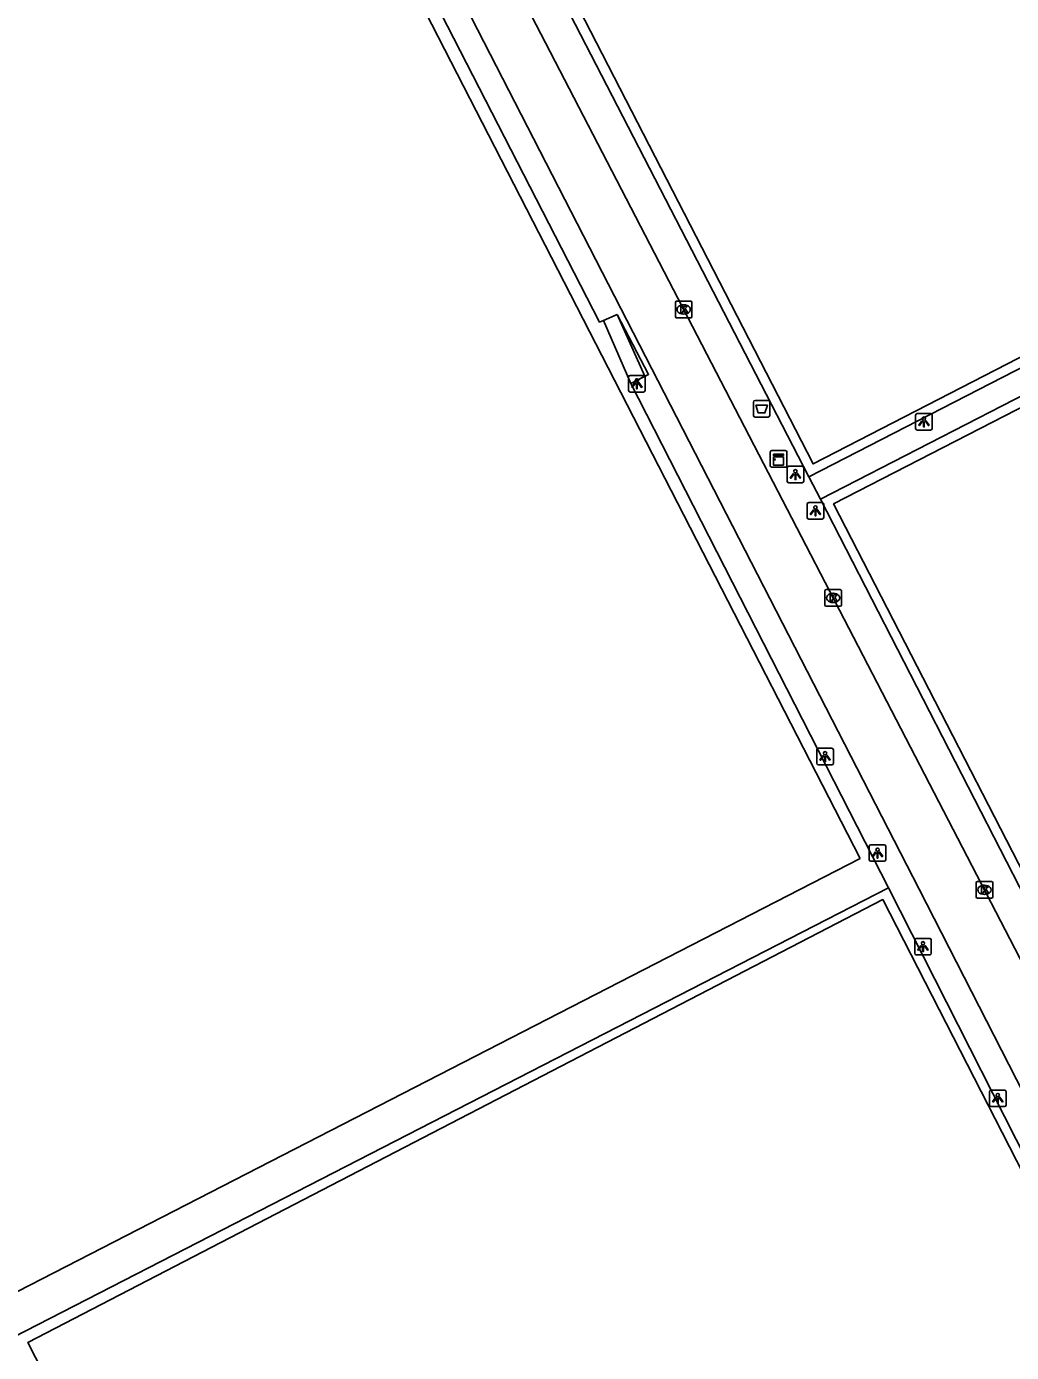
# Model space of a CAD drawing. Extents: x 158838 to 160074, y 386376 to 387776.
# Drawn here: x 159516.5 to 159575.9, y 387387.3 to 387467.3 of the extents above; entities that cross this region are included whole.
import ezdxf

# ---------------------------------------------------------------- set-up
doc = ezdxf.new("R2010")
doc.units = 0
for name, color, linetype in [('IMGEO_Afvalbak', 7, 'Continuous'), ('IMGEO_Groenvoorziening', 7, 'Continuous'), ('IMGEO_Hek', 7, 'Continuous'), ('IMGEO_Kast', 7, 'Continuous'), ('IMGEO_Kolk', 7, 'Continuous'), ('IMGEO_Lichtpunt', 7, 'Continuous'), ('IMGEO_Rijbaan_lokaal_open', 7, 'Continuous'), ('IMGEO_Voetpad_open', 7, 'Continuous')]:
    doc.layers.add(name, color=color, linetype=linetype)

msp = doc.modelspace()

# ---------------------------------------------------------------- linework, layer by layer
at = {"layer": 'IMGEO_Afvalbak'}
for p, q in [((159560.339, 387443.825), (159560.339, 387444.625)), ((159560.339, 387444.625), (159560.339, 387443.825)), ((159560.439, 387444.725), (159561.229, 387444.725)), ((159561.229, 387444.725), (159560.439, 387444.725)), ((159561.329, 387444.625), (159561.329, 387443.825)), ((159561.329, 387443.825), (159561.329, 387444.625)), ((159561.229, 387443.725), (159560.439, 387443.725)), ((159560.439, 387443.725), (159561.229, 387443.725))]:
    msp.add_line(p, q, dxfattribs=at)
msp.add_lwpolyline([(159560.482, 387444.439), (159561.186, 387444.439), (159561.037, 387443.969), (159560.631, 387443.969), (159560.482, 387444.439)], dxfattribs=at)
for centre, start, end in [((159560.439, 387444.625), 90, 180), ((159560.439, 387444.625), 90, 180), ((159561.229, 387444.625), 0, 90), ((159561.229, 387444.625), 360, 90), ((159560.439, 387443.825), 180, 270), ((159560.439, 387443.825), 180, 270), ((159561.229, 387443.825), 270, 0), ((159561.229, 387443.825), 270, 0)]:
    msp.add_arc(centre, 0.1, start, end, dxfattribs=at)
at = {"layer": 'IMGEO_Groenvoorziening'}
for points in [[(159598.772, 387500), (159570.543, 387554.916), (159518.951, 387528.406), (159533.555, 387500), (159563.94, 387440.9), (159615.515, 387467.428), (159598.772, 387500)], [(159566.788, 387417.081), (159515.222, 387390.585), (159500, 387420.242), (159471.648, 387475.48), (159500, 387490.024), (159519.446, 387500), (159523.231, 387501.942), (159524.228, 387500), (159566.788, 387417.081)], [(159616.748, 387464.989), (159565.185, 387438.483), (159610.17, 387350.984), (159661.731, 387377.497), (159616.748, 387464.989)]]:
    msp.add_lwpolyline(points, dxfattribs=at)
at = {"layer": 'IMGEO_Hek'}
for points in [[(159547.077, 387472.304), (159547.645, 387471.204), (159563.695, 387440.125)], [(159551.3, 387449.56), (159551.056, 387449.456), (159540.348, 387470.306)], [(159563.695, 387440.125), (159616.342, 387467.171)], [(159564.385, 387438.762), (159617.013, 387465.815)], [(159552.949, 387445.748), (159554.017, 387446.296), (159552.121, 387449.91)], [(159568.503, 387415.317), (159552.949, 387445.748)], [(159582.047, 387404.373), (159581.426, 387405.581), (159564.385, 387438.762)], [(159515.648, 387388.171), (159568.503, 387415.317)], [(159568.503, 387415.317), (159579.705, 387393.213), (159581.062, 387393.883), (159583.028, 387390.041), (159581.705, 387389.333), (159600.48, 387352.655), (159601.839, 387353.36), (159603.835, 387349.41), (159602.491, 387348.721), (159613.246, 387327.722)]]:
    msp.add_lwpolyline(points, dxfattribs=at)
at = {"layer": 'IMGEO_Kast'}
for p, q in [((159561.359, 387440.774), (159561.359, 387441.615)), ((159561.359, 387441.615), (159561.359, 387440.774)), ((159561.434, 387441.699), (159562.275, 387441.699)), ((159562.275, 387441.699), (159561.434, 387441.699)), ((159562.359, 387441.624), (159562.359, 387440.783)), ((159562.359, 387440.783), (159562.359, 387441.624)), ((159562.284, 387440.699), (159561.443, 387440.699)), ((159561.443, 387440.699), (159562.284, 387440.699))]:
    msp.add_line(p, q, dxfattribs=at)
for points in [[(159561.554, 387441.489), (159562.154, 387441.489), (159562.154, 387441.404), (159561.554, 387441.404), (159561.554, 387441.489)], [(159561.554, 387441.314), (159562.154, 387441.314), (159562.154, 387440.825), (159561.554, 387440.825), (159561.554, 387441.314)]]:
    msp.add_lwpolyline(points, dxfattribs=at)
msp.add_circle((159561.638, 387441.163), 0.0377, dxfattribs=at)
for centre, start, end in [((159561.437, 387441.621), 92.4484, 184.28452), ((159561.437, 387441.621), 92.4484, 184.28452), ((159562.281, 387441.621), 2.4484, 94.28452), ((159562.281, 387441.621), 2.4484, 94.28452), ((159561.437, 387440.777), 182.4484, 274.28452), ((159561.437, 387440.777), 182.4484, 274.28452), ((159562.281, 387440.777), 272.4484, 4.28452), ((159562.281, 387440.777), 272.4484, 4.28452)]:
    msp.add_arc(centre, 0.0779, start, end, dxfattribs=at)
at = {"layer": 'IMGEO_Kolk'}
for p, q in [((159555.632, 387449.795), (159555.632, 387450.647)), ((159555.707, 387450.721), (159556.559, 387450.721)), ((159556.633, 387450.647), (159556.633, 387449.795)), ((159556.143, 387449.941), (159556.118, 387449.941)), ((159556.12, 387450.501), (159556.145, 387450.501)), ((159556.559, 387449.721), (159555.707, 387449.721)), ((159564.655, 387432.38), (159564.655, 387433.232)), ((159564.73, 387433.306), (159565.582, 387433.306)), ((159565.143, 387433.086), (159565.168, 387433.086)), ((159565.656, 387433.232), (159565.656, 387432.38)), ((159565.582, 387432.306), (159564.73, 387432.306)), ((159565.166, 387432.526), (159565.141, 387432.526)), ((159573.783, 387414.764), (159573.783, 387415.616)), ((159573.858, 387415.69), (159574.71, 387415.69)), ((159574.271, 387415.47), (159574.296, 387415.47)), ((159574.784, 387415.616), (159574.784, 387414.764)), ((159574.71, 387414.69), (159573.858, 387414.69)), ((159574.294, 387414.91), (159574.269, 387414.91))]:
    msp.add_line(p, q, dxfattribs=at)
for points in [[(159555.632, 387449.795), (159555.632, 387450.647)], [(159555.707, 387450.721), (159556.559, 387450.721)], [(159556.633, 387450.647), (159556.633, 387449.795)], [(159555.953, 387450.421), (159556.076, 387450.421), (159556.076, 387450.27), (159556.206, 387450.421), (159556.37, 387450.421), (159556.224, 387450.27), (159556.377, 387450.021), (159556.225, 387450.021), (159556.14, 387450.185), (159556.076, 387450.118), (159556.076, 387450.021), (159555.953, 387450.021), (159555.953, 387450.421)], [(159556.559, 387449.721), (159555.707, 387449.721)], [(159564.655, 387432.38), (159564.655, 387433.232)], [(159564.73, 387433.306), (159565.582, 387433.306)], [(159564.976, 387433.006), (159565.099, 387433.006), (159565.099, 387432.855), (159565.229, 387433.006), (159565.393, 387433.006), (159565.247, 387432.855), (159565.4, 387432.606), (159565.248, 387432.606), (159565.163, 387432.77), (159565.099, 387432.703), (159565.099, 387432.606), (159564.976, 387432.606), (159564.976, 387433.006)], [(159565.656, 387433.232), (159565.656, 387432.38)], [(159565.582, 387432.306), (159564.73, 387432.306)], [(159573.783, 387414.764), (159573.783, 387415.616)], [(159573.858, 387415.69), (159574.71, 387415.69)], [(159574.104, 387415.39), (159574.227, 387415.39), (159574.227, 387415.239), (159574.357, 387415.39), (159574.521, 387415.39), (159574.375, 387415.239), (159574.528, 387414.99), (159574.376, 387414.99), (159574.291, 387415.154), (159574.227, 387415.087), (159574.227, 387414.99), (159574.104, 387414.99), (159574.104, 387415.39)], [(159574.784, 387415.616), (159574.784, 387414.764)], [(159574.71, 387414.69), (159573.858, 387414.69)]]:
    msp.add_lwpolyline(points, dxfattribs=at)
for centre, start, end in [((159555.709, 387450.645), 91.55205, 178.44795), ((159555.709, 387450.645), 91.55205, 178.44795), ((159556.557, 387450.645), 1.55205, 88.44795), ((159556.557, 387450.645), 1.55205, 88.44795), ((159555.709, 387449.797), 181.55205, 268.44795), ((159555.709, 387449.797), 181.55205, 268.44795), ((159556.557, 387449.797), 271.55205, 358.44795), ((159556.557, 387449.797), 271.55205, 358.44795), ((159564.732, 387433.23), 91.55205, 178.44795), ((159564.732, 387433.23), 91.55205, 178.44795), ((159565.58, 387433.23), 1.55205, 88.44795), ((159565.58, 387433.23), 1.55205, 88.44795), ((159564.732, 387432.382), 181.55205, 268.44795), ((159564.732, 387432.382), 181.55205, 268.44795), ((159565.58, 387432.382), 271.55205, 358.44795), ((159565.58, 387432.382), 271.55205, 358.44795), ((159573.86, 387415.614), 91.55205, 178.44795), ((159573.86, 387415.614), 91.55205, 178.44795), ((159574.708, 387415.614), 1.55205, 88.44795), ((159574.708, 387415.614), 1.55205, 88.44795), ((159573.86, 387414.766), 181.55205, 268.44795), ((159573.86, 387414.766), 181.55205, 268.44795), ((159574.708, 387414.766), 271.55205, 358.44795), ((159574.708, 387414.766), 271.55205, 358.44795)]:
    msp.add_arc(centre, 0.0765, start, end, dxfattribs=at)
for centre, major_axis, ratio, start_param, end_param in [((159556.119, 387450.221), (-0.387, 0.002), 0.722429, 4.712389, 7.853982), ((159556.144, 387450.221), (-0.39, 0.002), 0.717154, 1.570796, 4.712389), ((159565.142, 387432.806), (-0.387, 0.002), 0.722429, 4.712389, 7.853982), ((159565.167, 387432.806), (-0.39, 0.002), 0.717154, 1.570796, 4.712389), ((159574.27, 387415.19), (-0.387, 0.002), 0.722429, 4.712389, 7.853982), ((159574.295, 387415.19), (-0.39, 0.002), 0.717154, 1.570796, 4.712389)]:
    msp.add_ellipse(centre, major_axis=major_axis, ratio=ratio, start_param=start_param, end_param=end_param, dxfattribs=at)
at = {"layer": 'IMGEO_Lichtpunt'}
for p, q in [((159552.808, 387446.137), (159552.808, 387445.33)), ((159552.808, 387446.137), (159552.808, 387445.33)), ((159553.71, 387446.232), (159552.902, 387446.232)), ((159553.71, 387446.232), (159552.902, 387446.232)), ((159553.804, 387445.33), (159553.804, 387446.137)), ((159553.804, 387445.33), (159553.804, 387446.137)), ((159552.902, 387445.236), (159553.71, 387445.236)), ((159552.902, 387445.236), (159553.71, 387445.236)), ((159570.133, 387443.838), (159570.133, 387443.031)), ((159570.133, 387443.838), (159570.133, 387443.031)), ((159571.035, 387443.933), (159570.227, 387443.933)), ((159571.035, 387443.933), (159570.227, 387443.933)), ((159571.129, 387443.031), (159571.129, 387443.838)), ((159571.129, 387443.031), (159571.129, 387443.838)), ((159570.227, 387442.937), (159571.035, 387442.937)), ((159570.227, 387442.937), (159571.035, 387442.937)), ((159562.382, 387440.659), (159562.382, 387439.852)), ((159562.382, 387440.659), (159562.382, 387439.852)), ((159563.284, 387440.754), (159562.476, 387440.754)), ((159563.284, 387440.754), (159562.476, 387440.754)), ((159563.378, 387439.852), (159563.378, 387440.659)), ((159563.378, 387439.852), (159563.378, 387440.659)), ((159562.476, 387439.758), (159563.284, 387439.758)), ((159562.476, 387439.758), (159563.284, 387439.758)), ((159564.49, 387438.563), (159563.682, 387438.563)), ((159564.49, 387438.563), (159563.682, 387438.563)), ((159563.588, 387438.468), (159563.588, 387437.661)), ((159563.588, 387438.468), (159563.588, 387437.661)), ((159564.584, 387437.661), (159564.584, 387438.468)), ((159564.584, 387437.661), (159564.584, 387438.468)), ((159563.682, 387437.567), (159564.49, 387437.567)), ((159563.682, 387437.567), (159564.49, 387437.567)), ((159564.171, 387423.635), (159564.171, 387422.828)), ((159564.171, 387423.635), (159564.171, 387422.828)), ((159565.073, 387423.73), (159564.265, 387423.73)), ((159565.073, 387423.73), (159564.265, 387423.73)), ((159565.167, 387422.828), (159565.167, 387423.635)), ((159565.167, 387422.828), (159565.167, 387423.635)), ((159564.265, 387422.734), (159565.073, 387422.734)), ((159564.265, 387422.734), (159565.073, 387422.734)), ((159567.332, 387417.814), (159567.332, 387417.007)), ((159567.332, 387417.814), (159567.332, 387417.007)), ((159568.234, 387417.909), (159567.426, 387417.909)), ((159568.234, 387417.909), (159567.426, 387417.909)), ((159568.328, 387417.007), (159568.328, 387417.814)), ((159568.328, 387417.007), (159568.328, 387417.814)), ((159567.426, 387416.913), (159568.234, 387416.913)), ((159567.426, 387416.913), (159568.234, 387416.913)), ((159570.077, 387412.164), (159570.077, 387411.357)), ((159570.077, 387412.164), (159570.077, 387411.357)), ((159570.979, 387412.259), (159570.171, 387412.259)), ((159570.979, 387412.259), (159570.171, 387412.259)), ((159571.073, 387411.357), (159571.073, 387412.164)), ((159571.073, 387411.357), (159571.073, 387412.164)), ((159570.171, 387411.263), (159570.979, 387411.263)), ((159570.171, 387411.263), (159570.979, 387411.263)), ((159574.592, 387403.003), (159574.592, 387402.196)), ((159574.592, 387403.003), (159574.592, 387402.196)), ((159575.494, 387403.098), (159574.686, 387403.098)), ((159575.494, 387403.098), (159574.686, 387403.098)), ((159575.588, 387402.196), (159575.588, 387403.003)), ((159575.588, 387402.196), (159575.588, 387403.003)), ((159574.686, 387402.102), (159575.494, 387402.102)), ((159574.686, 387402.102), (159575.494, 387402.102))]:
    msp.add_line(p, q, dxfattribs=at)
for points in [[(159553.182, 387445.801), (159553.221, 387445.773), (159553.033, 387445.511), (159552.995, 387445.538), (159553.182, 387445.801)], [(159553.284, 387445.753), (159553.331, 387445.753), (159553.331, 387445.431), (159553.284, 387445.431), (159553.284, 387445.753)], [(159553.394, 387445.773), (159553.432, 387445.8), (159553.619, 387445.538), (159553.58, 387445.51), (159553.394, 387445.773)], [(159570.507, 387443.502), (159570.546, 387443.474), (159570.358, 387443.212), (159570.32, 387443.239), (159570.507, 387443.502)], [(159570.609, 387443.454), (159570.656, 387443.454), (159570.656, 387443.132), (159570.609, 387443.132), (159570.609, 387443.454)], [(159570.719, 387443.474), (159570.757, 387443.501), (159570.944, 387443.239), (159570.905, 387443.211), (159570.719, 387443.474)], [(159562.756, 387440.323), (159562.795, 387440.295), (159562.607, 387440.033), (159562.569, 387440.06), (159562.756, 387440.323)], [(159562.858, 387440.275), (159562.905, 387440.275), (159562.905, 387439.953), (159562.858, 387439.953), (159562.858, 387440.275)], [(159562.968, 387440.295), (159563.006, 387440.322), (159563.193, 387440.06), (159563.154, 387440.032), (159562.968, 387440.295)], [(159563.962, 387438.132), (159564.001, 387438.104), (159563.813, 387437.842), (159563.775, 387437.869), (159563.962, 387438.132)], [(159564.064, 387438.084), (159564.111, 387438.084), (159564.111, 387437.762), (159564.064, 387437.762), (159564.064, 387438.084)], [(159564.174, 387438.104), (159564.212, 387438.131), (159564.399, 387437.869), (159564.36, 387437.841), (159564.174, 387438.104)], [(159564.545, 387423.299), (159564.584, 387423.271), (159564.396, 387423.009), (159564.358, 387423.036), (159564.545, 387423.299)], [(159564.647, 387423.251), (159564.694, 387423.251), (159564.694, 387422.929), (159564.647, 387422.929), (159564.647, 387423.251)], [(159564.757, 387423.271), (159564.795, 387423.298), (159564.982, 387423.036), (159564.943, 387423.008), (159564.757, 387423.271)], [(159567.706, 387417.478), (159567.745, 387417.45), (159567.557, 387417.188), (159567.519, 387417.215), (159567.706, 387417.478)], [(159567.808, 387417.43), (159567.855, 387417.43), (159567.855, 387417.108), (159567.808, 387417.108), (159567.808, 387417.43)], [(159567.918, 387417.45), (159567.956, 387417.477), (159568.143, 387417.215), (159568.104, 387417.187), (159567.918, 387417.45)], [(159570.451, 387411.828), (159570.49, 387411.8), (159570.302, 387411.538), (159570.264, 387411.565), (159570.451, 387411.828)], [(159570.553, 387411.78), (159570.6, 387411.78), (159570.6, 387411.458), (159570.553, 387411.458), (159570.553, 387411.78)], [(159570.663, 387411.8), (159570.701, 387411.827), (159570.888, 387411.565), (159570.849, 387411.537), (159570.663, 387411.8)], [(159574.966, 387402.667), (159575.005, 387402.639), (159574.817, 387402.377), (159574.779, 387402.404), (159574.966, 387402.667)], [(159575.068, 387402.619), (159575.115, 387402.619), (159575.115, 387402.297), (159575.068, 387402.297), (159575.068, 387402.619)], [(159575.178, 387402.639), (159575.216, 387402.666), (159575.403, 387402.404), (159575.364, 387402.376), (159575.178, 387402.639)]]:
    msp.add_lwpolyline(points, dxfattribs=at)
for centre in [(159553.307, 387445.935), (159570.632, 387443.636), (159562.881, 387440.457), (159564.087, 387438.266), (159564.67, 387423.433), (159567.831, 387417.612), (159570.576, 387411.962), (159575.091, 387402.801)]:
    msp.add_circle(centre, 0.0994, dxfattribs=at)
for centre, start, end in [((159552.902, 387446.137), 90, 180), ((159552.902, 387446.137), 90, 180), ((159553.71, 387446.137), 0, 90), ((159553.71, 387446.137), 0, 90), ((159552.902, 387445.33), 180, 270), ((159552.902, 387445.33), 180, 270), ((159553.71, 387445.33), 270, 0), ((159553.71, 387445.33), 270, 360), ((159570.227, 387443.838), 90, 180), ((159570.227, 387443.838), 90, 180), ((159571.035, 387443.838), 0, 90), ((159571.035, 387443.838), 0, 90), ((159570.227, 387443.031), 180, 270), ((159570.227, 387443.031), 180, 270), ((159571.035, 387443.031), 270, 0), ((159571.035, 387443.031), 270, 360), ((159562.476, 387440.659), 90, 180), ((159562.476, 387440.659), 90, 180), ((159563.284, 387440.659), 0, 90), ((159563.284, 387440.659), 0, 90), ((159562.476, 387439.852), 180, 270), ((159562.476, 387439.852), 180, 270), ((159563.284, 387439.852), 270, 0), ((159563.284, 387439.852), 270, 360), ((159563.682, 387438.468), 90, 180), ((159563.682, 387438.468), 90, 180), ((159564.49, 387438.468), 0, 90), ((159564.49, 387438.468), 0, 90), ((159563.682, 387437.661), 180, 270), ((159563.682, 387437.661), 180, 270), ((159564.49, 387437.661), 270, 0), ((159564.49, 387437.661), 270, 360), ((159564.265, 387423.635), 90, 180), ((159564.265, 387423.635), 90, 180), ((159565.073, 387423.635), 0, 90), ((159565.073, 387423.635), 0, 90), ((159564.265, 387422.828), 180, 270), ((159564.265, 387422.828), 180, 270), ((159565.073, 387422.828), 270, 0), ((159565.073, 387422.828), 270, 360), ((159567.426, 387417.814), 90, 180), ((159567.426, 387417.814), 90, 180), ((159568.234, 387417.814), 0, 90), ((159568.234, 387417.814), 0, 90), ((159567.426, 387417.007), 180, 270), ((159567.426, 387417.007), 180, 270), ((159568.234, 387417.007), 270, 0), ((159568.234, 387417.007), 270, 360), ((159570.171, 387412.164), 90, 180), ((159570.171, 387412.164), 90, 180), ((159570.979, 387412.164), 0, 90), ((159570.979, 387412.164), 0, 90), ((159570.171, 387411.357), 180, 270), ((159570.171, 387411.357), 180, 270), ((159570.979, 387411.357), 270, 0), ((159570.979, 387411.357), 270, 360), ((159574.686, 387403.003), 90, 180), ((159574.686, 387403.003), 90, 180), ((159575.494, 387403.003), 0, 90), ((159575.494, 387403.003), 0, 90), ((159574.686, 387402.196), 180, 270), ((159574.686, 387402.196), 180, 270), ((159575.494, 387402.196), 270, 0), ((159575.494, 387402.196), 270, 360)]:
    msp.add_arc(centre, 0.0946, start, end, dxfattribs=at)
at = {"layer": 'IMGEO_Rijbaan_lokaal_open'}
for points in [[(159516.052, 387527.628), (159530.363, 387500), (159608.427, 387349.289), (159609.967, 387349.169)], [(159524.228, 387505.034), (159526.814, 387500), (159570.348, 387415.234), (159611.894, 387333.991), (159611.73, 387333.912), (159614.551, 387328.398), (159613.246, 387327.722)]]:
    msp.add_lwpolyline(points, dxfattribs=at)
at = {"layer": 'IMGEO_Voetpad_open'}
for points in [[(159563.695, 387440.125), (159547.645, 387471.204), (159547.077, 387472.304)], [(159540.348, 387470.306), (159551.056, 387449.456), (159551.3, 387449.56)], [(159616.342, 387467.171), (159563.695, 387440.125)], [(159564.385, 387438.762), (159617.013, 387465.815)], [(159551.3, 387449.56), (159552.121, 387449.91)], [(159552.121, 387449.91), (159554.017, 387446.296), (159552.949, 387445.748)], [(159552.121, 387449.91), (159553.791, 387446.183), (159552.949, 387445.748)], [(159551.3, 387449.56), (159552.949, 387445.748)], [(159552.949, 387445.748), (159568.503, 387415.317)], [(159564.385, 387438.762), (159563.695, 387440.125)], [(159582.047, 387404.373), (159581.426, 387405.581), (159564.385, 387438.762)], [(159568.503, 387415.317), (159515.648, 387388.171)], [(159561.304, 387300.24), (159516.56, 387387.868), (159568.143, 387414.598), (159613.117, 387326.811), (159561.304, 387300.24)], [(159568.503, 387415.317), (159579.705, 387393.213), (159581.062, 387393.883), (159583.028, 387390.041), (159581.705, 387389.333), (159600.48, 387352.655), (159601.839, 387353.36), (159603.835, 387349.41), (159602.491, 387348.721), (159613.246, 387327.722)]]:
    msp.add_lwpolyline(points, dxfattribs=at)

doc.saveas('drawing.dxf')
